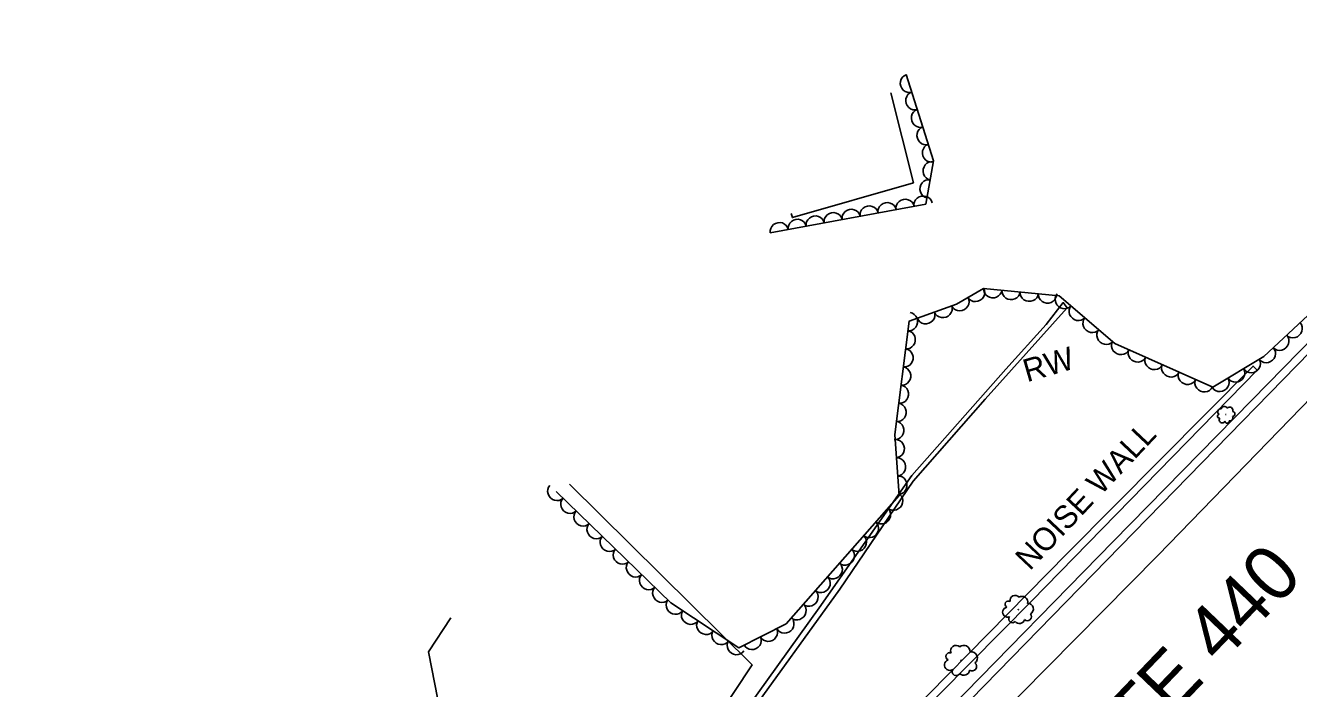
# Model space of a CAD drawing. Extents: x 1722896 to 1754269, y 648279 to 666297.
# Drawn here: x 1741892.2 to 1742170.8, y 651118.4 to 651263.5 of the extents above; entities that cross this region are included whole.
import ezdxf

# ---------------------------------------------------------------- set-up
doc = ezdxf.new("R2010")
doc.units = 0
for name, color, linetype in [('DESIGN - CENTERLINE - Proposed Text', 7, 'Continuous'), ('DESIGN - SCRATCH - User 1', 7, 'Continuous'), ('DESIGN - SHEET - Linework', 7, 'Continuous'), ('SURVEY - CENTERLINE - Preliminary Text', 7, 'Continuous'), ('SURVEY - VEGETATION - Features with Text', 7, 'Continuous')]:
    doc.layers.add(name, color=color, linetype=linetype)

msp = doc.modelspace()

# ---------------------------------------------------------------- linework, layer by layer
at = {"layer": 'DESIGN - CENTERLINE - Proposed Text'}
msp.add_lwpolyline([(1742081.61, 651248.74), (1742086.52, 651229.09), (1742060.03, 651221.47), (1742059.79, 651222.37)], dxfattribs=at)
at = {"layer": 'DESIGN - SCRATCH - User 1'}
for points in [[(1741947.68, 650965.31), (1741992.27, 651010.27), (1742021.11, 651039.3), (1742045.34, 651064.44), (1742071.13, 651090.45), (1742094.73, 651114.26), (1742130.2, 651150.53), (1742160.56, 651181.47), (1742205.42, 651227.34), (1742225.32, 651247.36), (1742306.86, 651330.42), (1742348.37, 651373.7), (1742383.17, 651408.75), (1742390.4, 651415.41)], [(1742390.4, 651415.41), (1742390.06, 651412.16), (1742359.6, 651382.53), (1742330.43, 651351.93), (1742299.89, 651320.61), (1742221.21, 651241), (1742176.33, 651195.14), (1742143.74, 651161.71), (1742099.12, 651115.97), (1742067.23, 651083.89), (1742031.93, 651048), (1741996.44, 651012.33), (1741962.48, 650977.87)], [(1741895, 650961.79), (1741894, 650963.11), (1741929.07, 650991.86), (1741986.6, 651039.45), (1742010.63, 651059.49), (1742034.37, 651092.09), (1742065.92, 651136.03), (1742086.18, 651164.99), (1742106.74, 651188.26), (1742115.6, 651198.03), (1742119.32, 651202.84), (1742120.15, 651201.73), (1742102.22, 651181.75), (1742086.45, 651163.76), (1742070.44, 651140.16), (1742049.81, 651111.5), (1742027.2, 651080.38), (1742011.91, 651059), (1741985.61, 651037.18), (1741951.23, 651008.46), (1741897.56, 650964.24), (1741895, 650961.79)], [(1741600.67, 650752.84), (1741636.87, 650770.57), (1741702.9, 650802.65), (1741744.74, 650822.56), (1741797.75, 650875.7), (1741820.53, 650889.26), (1741873.73, 650919.86), (1741914.12, 650943.26), (1741955.74, 650983.61), (1741999.85, 651026.86), (1742038.23, 651064.17), (1742072.47, 651099.44), (1742120.23, 651147.99), (1742160.86, 651188.97), (1742161.77, 651188.04)], [(1742161.77, 651188.04), (1742112.44, 651137.55), (1742072.23, 651096.93), (1742029.85, 651054.35), (1741982.26, 651007.97), (1741914.54, 650941.86), (1741859.75, 650910.96), (1741798.91, 650875.13), (1741745.21, 650821.33), (1741675.75, 650787.29), (1741608.87, 650754.65), (1741601.2, 650750.77)]]:
    msp.add_lwpolyline(points, dxfattribs=at)
at = {"layer": 'SURVEY - CENTERLINE - Preliminary Text'}
for points in [[(1741620.01, 650668.5), (1741665.65, 650701.56), (1741708.59, 650734.1), (1741759.45, 650775.23), (1741804.57, 650814.37), (1741846.02, 650852.57), (1741886.43, 650891.64), (1741920.03, 650924.63), (1741958.01, 650963.74), (1742017.37, 651023.32), (1742062.06, 651068.58), (1742140.03, 651147.53), (1742197.84, 651207.13), (1742231.46, 651240.95), (1742300.83, 651312.55), (1742354.04, 651368.02)], [(1741985.33, 651133.88), (1741980.43, 651126.38), (1741985.05, 651102.56), (1741986.04, 651084.07), (1741996.92, 651084.06), (1742027.29, 651087.45), (1742051.2, 651123.54), (1742011.28, 651163.09)]]:
    msp.add_lwpolyline(points, dxfattribs=at)
at = {"layer": 'SURVEY - VEGETATION - Features with Text'}
for points in [[(1742391.81, 651418.77), (1742367.23, 651396.49), (1742339.67, 651369.62), (1742318.46, 651346.13), (1742287.93, 651317.15), (1742257.14, 651283.87), (1742219.62, 651245), (1742185.82, 651212.16), (1742163.19, 651191.02), (1742152.06, 651184.32), (1742130.59, 651193.92), (1742118.41, 651204.36), (1742101.85, 651205.96), (1742095.94, 651202.51), (1742085.58, 651198.76), (1742082.45, 651173.99), (1742083.4, 651160.63), (1742058.64, 651132.53), (1742048.29, 651127.32), (1742033.47, 651137.14), (1742008.37, 651161.5)], [(1742055.2, 651218.12), (1742089.22, 651224.41), (1742090.93, 651233.89), (1742084.92, 651252.76)]]:
    msp.add_lwpolyline(points, dxfattribs=at)
for centre, radius in [((1742154.88, 651178.35), 0.0222), ((1742109.48, 651135.66), 0.0377), ((1742096.96, 651124.55), 0.0413)]:
    msp.add_circle(centre, radius, dxfattribs=at)
for centre, radius, start, end in [((1742154.57, 651179.4), 0.726, 29.1446, 166.6689), ((1742155.72, 651179.25), 0.721, 340.0405, 135.8789), ((1742153.5, 651177.98), 0.437, 102.208, 280.9537), ((1742153.75, 651178.94), 0.637, 80.0919, 236.8808), ((1742154.08, 651177.16), 0.636, 142.2287, 335.6484), ((1742155.75, 651177.63), 0.686, 260.1344, 26.9801), ((1742156.36, 651178.47), 0.532, 270.2934, 85.2936), ((1742155.15, 651176.94), 0.484, 184.8474, 2.1665), ((1742108.77, 651137.69), 1.08, 37.1523, 193.9412), ((1742110.31, 651137.32), 1.23, 346.205, 123.7292), ((1742107.12, 651135.1), 1.08, 99.2891, 292.7088), ((1742107.34, 651136.8), 0.741, 59.2684, 238.0141), ((1742111.57, 651135.81), 1.22, 297.1008, 92.9393), ((1742108.18, 651133.61), 0.82, 141.9078, 319.2269), ((1742109.73, 651133.77), 1.16, 217.1948, 344.0405), ((1742111.46, 651134.12), 0.901, 227.3537, 42.354), ((1742095.84, 651126.63), 1.18, 46.0601, 202.849), ((1742097.57, 651126.49), 1.35, 355.1128, 132.6371), ((1742094.5, 651123.54), 1.18, 108.1969, 301.6166), ((1742094.45, 651125.41), 0.813, 68.1762, 246.9219), ((1742099.19, 651125.06), 1.34, 306.0086, 101.8471), ((1742095.9, 651122.1), 0.899, 150.8156, 328.1347), ((1742097.55, 651122.54), 1.27, 226.1026, 352.9483), ((1742099.36, 651123.21), 0.988, 236.2616, 51.2618)]:
    msp.add_arc(centre, radius, start, end, dxfattribs=at)
for centre, major_axis in [((1742085.54, 651250.82), (-0.61, 1.91)), ((1742086.75, 651247.01), (-0.61, 1.91)), ((1742087.97, 651243.2), (-0.61, 1.91)), ((1742089.18, 651239.39), (-0.61, 1.91)), ((1742090.4, 651235.58), (-0.61, 1.91)), ((1742090.54, 651231.7), (0.36, 1.97)), ((1742089.83, 651227.76), (0.36, 1.97)), ((1742080.76, 651222.85), (1.97, 0.36)), ((1742084.7, 651223.58), (1.97, 0.36)), ((1742088.63, 651224.3), (1.97, 0.36)), ((1742065.03, 651219.94), (1.97, 0.36)), ((1742068.96, 651220.67), (1.97, 0.36)), ((1742072.9, 651221.4), (1.97, 0.36)), ((1742076.83, 651222.12), (1.97, 0.36)), ((1742057.16, 651218.49), (1.97, 0.36)), ((1742061.1, 651219.21), (1.97, 0.36)), ((1742100.17, 651204.98), (-1.73, -1.01)), ((1742103.89, 651205.77), (-1.99, 0.19)), ((1742107.88, 651205.38), (-1.99, 0.19)), ((1742111.86, 651205), (-1.99, 0.19)), ((1742096.72, 651202.96), (-1.73, -1.01)), ((1742115.84, 651204.61), (-1.99, 0.19)), ((1742119.49, 651203.44), (-1.52, 1.3)), ((1742085.57, 651198.68), (-0.25, -1.98)), ((1742089.26, 651200.09), (-1.88, -0.68)), ((1742093.03, 651201.45), (-1.88, -0.68)), ((1742122.52, 651200.84), (-1.52, 1.3)), ((1742125.56, 651198.23), (-1.52, 1.3)), ((1742085.07, 651194.71), (-0.25, -1.98)), ((1742128.6, 651195.63), (-1.52, 1.3)), ((1742169.67, 651197.07), (-1.46, -1.37)), ((1742131.85, 651193.36), (-1.83, 0.82)), ((1742166.75, 651194.34), (-1.46, -1.37)), ((1742084.57, 651190.74), (-0.25, -1.98)), ((1742135.5, 651191.73), (-1.83, 0.82)), ((1742163.82, 651191.61), (-1.46, -1.37)), ((1742084.06, 651186.77), (-0.25, -1.98)), ((1742139.15, 651190.1), (-1.83, 0.82)), ((1742142.8, 651188.46), (-1.83, 0.82)), ((1742157.08, 651187.34), (-1.71, -1.03)), ((1742160.51, 651189.4), (-1.71, -1.03)), ((1742146.45, 651186.83), (-1.83, 0.82)), ((1742150.1, 651185.2), (-1.83, 0.82)), ((1742153.65, 651185.28), (-1.71, -1.03)), ((1742083.56, 651182.8), (-0.25, -1.98)), ((1742083.06, 651178.83), (-0.25, -1.98)), ((1742082.56, 651174.87), (-0.25, -1.98)), ((1742082.67, 651170.88), (0.14, -1.99)), ((1742082.95, 651166.89), (0.14, -1.99)), ((1742083.24, 651162.9), (0.14, -1.99)), ((1742008.42, 651161.45), (-1.44, 1.39)), ((1742082.26, 651159.34), (-1.32, -1.5)), ((1742011.29, 651158.66), (-1.44, 1.39)), ((1742079.61, 651156.34), (-1.32, -1.5)), ((1742014.16, 651155.88), (-1.44, 1.39)), ((1742076.97, 651153.34), (-1.32, -1.5)), ((1742017.03, 651153.09), (-1.44, 1.39)), ((1742019.9, 651150.31), (-1.44, 1.39)), ((1742074.33, 651150.33), (-1.32, -1.5)), ((1742022.77, 651147.52), (-1.44, 1.39)), ((1742071.68, 651147.33), (-1.32, -1.5)), ((1742025.64, 651144.73), (-1.44, 1.39)), ((1742069.04, 651144.33), (-1.32, -1.5)), ((1742028.51, 651141.95), (-1.44, 1.39)), ((1742066.39, 651141.33), (-1.32, -1.5)), ((1742031.39, 651139.16), (-1.44, 1.39)), ((1742063.75, 651138.33), (-1.32, -1.5)), ((1742034.38, 651136.54), (-1.67, 1.1)), ((1742037.72, 651134.33), (-1.67, 1.1)), ((1742061.1, 651135.33), (-1.32, -1.5)), ((1742041.05, 651132.12), (-1.67, 1.1)), ((1742058.4, 651132.41), (-1.79, -0.9)), ((1742044.39, 651129.91), (-1.67, 1.1)), ((1742054.82, 651130.61), (-1.79, -0.9)), ((1742047.72, 651127.7), (-1.67, 1.1)), ((1742051.25, 651128.81), (-1.79, -0.9))]:
    msp.add_ellipse(centre, major_axis=major_axis, ratio=0.940188, start_param=0, end_param=3.141593, dxfattribs=at)

# ---------------------------------------------------------------- texts
at = {"layer": 'DESIGN - SCRATCH - User 1'}
for s, rotation, p in [('RW', 16.161, (1742111.38, 651185.4)), ('NOISE WALL', 46.7456, (1742112, 651144.02))]:
    msp.add_text(s, height=5, rotation=rotation, dxfattribs=at).set_placement(p)
at = {"layer": 'DESIGN - SHEET - Linework'}
msp.add_text('INTERSTATE 440', height=12, rotation=46.2098, dxfattribs=at).set_placement((1742081.41, 651048.08))

doc.saveas('drawing.dxf')
